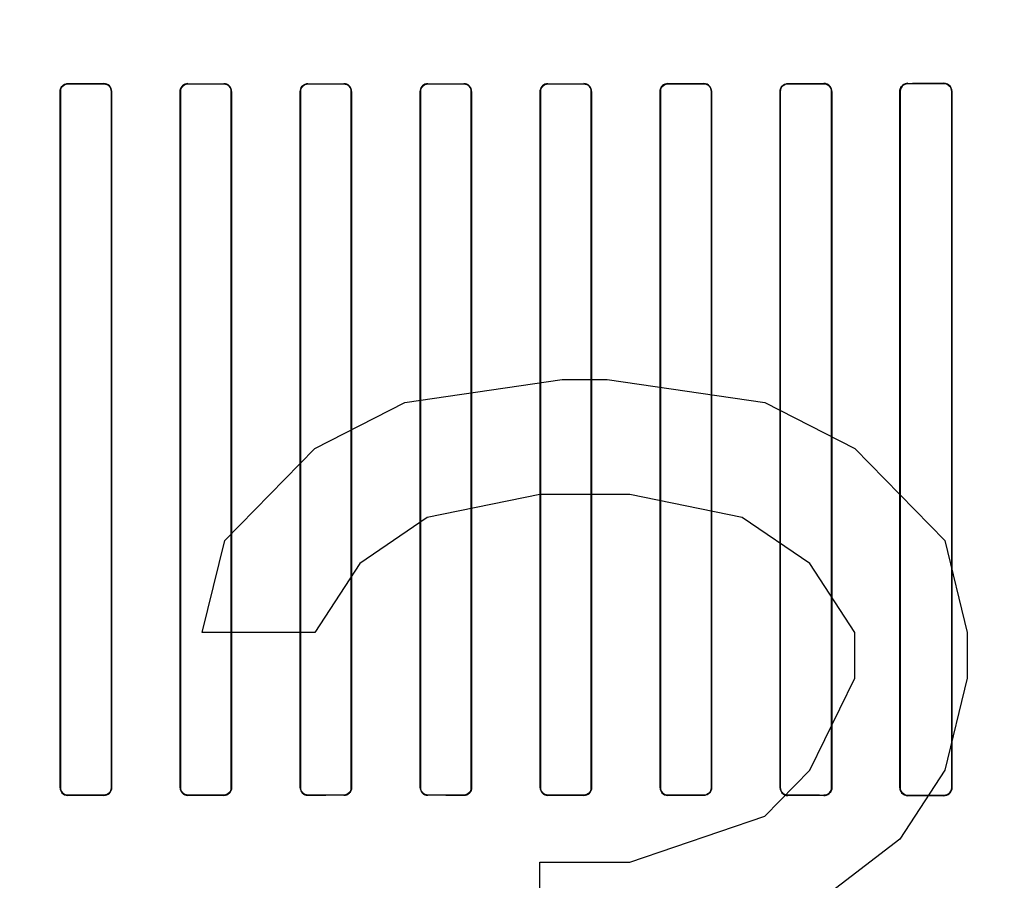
# Model space of a CAD drawing. Header units: millimetres. Extents: x 0 to 297, y 0 to 210.
# Tile 429 of 499: x 242.446 to 242.733, y 157.523 to 157.774. Entities that reach past the tile are written whole.
import ezdxf

# ---------------------------------------------------------------- set-up
doc = ezdxf.new("R2010")
doc.units = ezdxf.units.MM
doc.header["$LTSCALE"] = 16.335
doc.layers.get('0').update_dxf_attribs({"linetype": 'CONTINUOUS'})
for name, color, linetype in [('AXES_REF', 7, 'CONTINUOUS'), ('INTFCLR_1', 7, 'CONTINUOUS'), ('INTFCLR_72935', 7, 'CONTINUOUS')]:
    doc.layers.add(name, color=color, linetype=linetype)

msp = doc.modelspace()

# ---------------------------------------------------------------- linework, layer by layer
at = {"color": 7, "linetype": 'Continuous'}
for p, q in [((242.5586, 157.66226), (242.60454, 157.66896)), ((242.60454, 157.66896), (242.61766, 157.66896)), ((242.61766, 157.66896), (242.6636, 157.66226)), ((242.53235, 157.64886), (242.5586, 157.66226)), ((242.6636, 157.66226), (242.68985, 157.64886)), ((242.5061, 157.62205), (242.53235, 157.64886)), ((242.68985, 157.64886), (242.7161, 157.62205)), ((242.59797, 157.63545), (242.56516, 157.62875)), ((242.62422, 157.63545), (242.59797, 157.63545)), ((242.65704, 157.62875), (242.62422, 157.63545)), ((242.56516, 157.62875), (242.54547, 157.61535)), ((242.67672, 157.61535), (242.65704, 157.62875)), ((242.49954, 157.59524), (242.5061, 157.62205)), ((242.7161, 157.62205), (242.72266, 157.59524)), ((242.54547, 157.61535), (242.53235, 157.59524)), ((242.68985, 157.59524), (242.67672, 157.61535)), ((242.53235, 157.59524), (242.49954, 157.59524)), ((242.68985, 157.58184), (242.68985, 157.59524)), ((242.72266, 157.59524), (242.72266, 157.58184)), ((242.67672, 157.55503), (242.68985, 157.58184)), ((242.72266, 157.58184), (242.7161, 157.55503)), ((242.6636, 157.54162), (242.67672, 157.55503)), ((242.7161, 157.55503), (242.70297, 157.53492)), ((242.62422, 157.52822), (242.6636, 157.54162)), ((242.70297, 157.53492), (242.67672, 157.51482)), ((242.59797, 157.50141), (242.59797, 157.52822)), ((242.59797, 157.52822), (242.62422, 157.52822))]:
    msp.add_line(p, q, dxfattribs=at)
for radius in [6.78708, 6.7865, 6.74304]:
    msp.add_circle((241.48891, 154.71146), radius, dxfattribs=at)
for radius, start, end in [(6.72, 278.277129, 261.722871), (6.874, 113.082692, 346.830891)]:
    msp.add_arc((241.48891, 154.71146), radius, start, end, dxfattribs=at)
at = {"layer": 'AXES_REF', "color": 9, "linetype": 'Continuous'}
msp.add_circle((241.48891, 154.71146), 4.15, dxfattribs=at)
msp.add_arc((241.48891, 154.71146), 6.19116, 94.411812, 85.588188, dxfattribs=at)
at = {"layer": 'INTFCLR_1', "color": 9, "linetype": 'Continuous'}
for p, q in [((242.46036, 157.75515), (242.46036, 157.75522)), ((242.47086, 157.75521), (242.47086, 157.75514)), ((242.49536, 157.75512), (242.49536, 157.7552)), ((242.50586, 157.75519), (242.50586, 157.75512)), ((242.53036, 157.75511), (242.53036, 157.75518)), ((242.54086, 157.75518), (242.54086, 157.75511)), ((242.56536, 157.75511), (242.56536, 157.75518)), ((242.57586, 157.75518), (242.57586, 157.75511)), ((242.60036, 157.75512), (242.60036, 157.75519)), ((242.61086, 157.7552), (242.61086, 157.75512)), ((242.63536, 157.75514), (242.63536, 157.75521)), ((242.64586, 157.75522), (242.64586, 157.75515)), ((242.67036, 157.75517), (242.67036, 157.75525)), ((242.68086, 157.75526), (242.68086, 157.75518)), ((242.70536, 157.75522), (242.70536, 157.7553)), ((242.71586, 157.75531), (242.71586, 157.75523)), ((242.45809, 157.75295), (242.45816, 157.75295)), ((242.47304, 157.75295), (242.47311, 157.75295)), ((242.49311, 157.75295), (242.49319, 157.75295)), ((242.50802, 157.75295), (242.50809, 157.75295)), ((242.52813, 157.75295), (242.5282, 157.75295)), ((242.54301, 157.75295), (242.54308, 157.75295)), ((242.56313, 157.75295), (242.5632, 157.75295)), ((242.57801, 157.75295), (242.57809, 157.75295)), ((242.59812, 157.75295), (242.5982, 157.75295)), ((242.61303, 157.75295), (242.6131, 157.75295)), ((242.6331, 157.75295), (242.63318, 157.75295)), ((242.64805, 157.75295), (242.64813, 157.75295)), ((242.66807, 157.75295), (242.66814, 157.75295)), ((242.68309, 157.75295), (242.68317, 157.75295)), ((242.70302, 157.75295), (242.7031, 157.75295)), ((242.71814, 157.75295), (242.71822, 157.75295)), ((242.45816, 157.54995), (242.45809, 157.54995)), ((242.47311, 157.54995), (242.47304, 157.54995)), ((242.49319, 157.54995), (242.49311, 157.54995)), ((242.50809, 157.54995), (242.50802, 157.54995)), ((242.5282, 157.54995), (242.52813, 157.54995)), ((242.54308, 157.54995), (242.54301, 157.54995)), ((242.5632, 157.54995), (242.56313, 157.54995)), ((242.57809, 157.54995), (242.57801, 157.54995)), ((242.5982, 157.54995), (242.59812, 157.54995)), ((242.6131, 157.54995), (242.61303, 157.54995)), ((242.63318, 157.54995), (242.6331, 157.54995)), ((242.64813, 157.54995), (242.64805, 157.54995)), ((242.66814, 157.54995), (242.66807, 157.54995)), ((242.68317, 157.54995), (242.68309, 157.54995)), ((242.7031, 157.54995), (242.70302, 157.54995)), ((242.71822, 157.54995), (242.71814, 157.54995)), ((242.46036, 157.54769), (242.46036, 157.54776)), ((242.47086, 157.54777), (242.47086, 157.5477)), ((242.49536, 157.54771), (242.49536, 157.54779)), ((242.50586, 157.54779), (242.50586, 157.54772)), ((242.53036, 157.54773), (242.53036, 157.5478)), ((242.54086, 157.5478), (242.54086, 157.54773)), ((242.56536, 157.54773), (242.56536, 157.5478)), ((242.57586, 157.5478), (242.57586, 157.54773)), ((242.60036, 157.54772), (242.60036, 157.54779)), ((242.61086, 157.54779), (242.61086, 157.54771)), ((242.63536, 157.5477), (242.63536, 157.54777)), ((242.64586, 157.54776), (242.64586, 157.54769)), ((242.67036, 157.54766), (242.67036, 157.54774)), ((242.68086, 157.54773), (242.68086, 157.54765)), ((242.70536, 157.54761), (242.70536, 157.54769)), ((242.71586, 157.54768), (242.71586, 157.5476))]:
    msp.add_line(p, q, dxfattribs=at)
at = {"layer": 'INTFCLR_1', "color": 6, "linetype": 'Continuous'}
for p, q in [((242.45809, 157.75295), (242.45809, 157.54995)), ((242.45816, 157.75295), (242.45816, 157.54995)), ((242.47304, 157.54995), (242.47304, 157.75295)), ((242.47311, 157.54995), (242.47311, 157.75295)), ((242.49311, 157.75295), (242.49311, 157.54995)), ((242.49319, 157.75295), (242.49319, 157.54995)), ((242.50802, 157.54995), (242.50802, 157.75295)), ((242.50809, 157.54995), (242.50809, 157.75295)), ((242.52813, 157.75295), (242.52813, 157.54995)), ((242.5282, 157.75295), (242.5282, 157.54995)), ((242.54301, 157.54995), (242.54301, 157.75295)), ((242.54308, 157.54995), (242.54308, 157.75295)), ((242.56313, 157.75295), (242.56313, 157.54995)), ((242.5632, 157.75295), (242.5632, 157.54995)), ((242.57801, 157.54995), (242.57801, 157.75295)), ((242.57809, 157.54995), (242.57809, 157.75295)), ((242.59812, 157.75295), (242.59812, 157.54995)), ((242.5982, 157.75295), (242.5982, 157.54995)), ((242.61303, 157.54995), (242.61303, 157.75295)), ((242.6131, 157.54995), (242.6131, 157.75295)), ((242.6331, 157.75295), (242.6331, 157.54995)), ((242.63318, 157.75295), (242.63318, 157.54995)), ((242.64805, 157.54995), (242.64805, 157.75295)), ((242.64813, 157.54995), (242.64813, 157.75295)), ((242.66807, 157.75295), (242.66807, 157.54995)), ((242.66814, 157.75295), (242.66814, 157.54995)), ((242.68309, 157.54995), (242.68309, 157.75295)), ((242.68317, 157.54995), (242.68317, 157.75295)), ((242.70302, 157.75295), (242.70302, 157.54995)), ((242.7031, 157.75295), (242.7031, 157.54995)), ((242.71814, 157.54995), (242.71814, 157.75295)), ((242.71822, 157.54995), (242.71822, 157.75295))]:
    msp.add_line(p, q, dxfattribs=at)
for centre, major_axis, start_param, end_param in [((242.55311, 157.75645), (0.36509, 0), -1.827661, -1.798036), ((242.55311, 157.75645), (0.38609, 0), -1.8134, -1.785477), ((242.55311, 157.75645), (0.36509, 0), -1.729645, -1.700582), ((242.55311, 157.75645), (0.38609, 0), -1.720938, -1.693486), ((242.55311, 157.75645), (0.36509, 0), -1.633151, -1.604356), ((242.55311, 157.75645), (0.38609, 0), -1.629755, -1.60253), ((242.55311, 157.75645), (0.36509, 0), -1.537236, -1.508442), ((242.55311, 157.75645), (0.38609, 0), -1.539062, -1.511838), ((242.55311, 157.75645), (0.36509, 0), -1.441011, -1.411947), ((242.55311, 157.75645), (0.38609, 0), -1.448107, -1.420655), ((242.55311, 157.75645), (0.36509, 0), -1.343557, -1.313932), ((242.55311, 157.75645), (0.38609, 0), -1.356116, -1.328192), ((242.55311, 157.75645), (0.36509, 0), -1.243846, -1.213314), ((242.55311, 157.75645), (0.38609, 0), -1.262235, -1.233556), ((242.55311, 157.75645), (0.36509, 0), -1.140627, -1.108745), ((242.55311, 157.75645), (0.38609, 0), -1.165445, -1.135656), ((242.55311, 157.54645), (0.38609, 0), 1.785477, 1.8134), ((242.55311, 157.54645), (0.36509, 0), 1.798036, 1.827661), ((242.55311, 157.54645), (0.38609, 0), 1.693486, 1.720938), ((242.55311, 157.54645), (0.36509, 0), 1.700582, 1.729645), ((242.55311, 157.54645), (0.38609, 0), 1.60253, 1.629755), ((242.55311, 157.54645), (0.36509, 0), 1.604356, 1.633151), ((242.55311, 157.54645), (0.38609, 0), 1.511838, 1.539062), ((242.55311, 157.54645), (0.36509, 0), 1.508442, 1.537236), ((242.55311, 157.54645), (0.38609, 0), 1.420655, 1.448107), ((242.55311, 157.54645), (0.36509, 0), 1.411947, 1.441011), ((242.55311, 157.54645), (0.38609, 0), 1.328192, 1.356116), ((242.55311, 157.54645), (0.36509, 0), 1.313932, 1.343557), ((242.55311, 157.54645), (0.38609, 0), 1.233556, 1.262235), ((242.55311, 157.54645), (0.36509, 0), 1.213314, 1.243846), ((242.55311, 157.54645), (0.38609, 0), 1.135656, 1.165445), ((242.55311, 157.54645), (0.36509, 0), 1.108745, 1.140627)]:
    msp.add_ellipse(centre, major_axis=major_axis, ratio=0.003491, start_param=start_param, end_param=end_param, dxfattribs=at)
for points, knots in [([(242.45809, 157.75295), (242.45809, 157.75347), (242.4585, 157.75467), (242.45972, 157.75522), (242.46036, 157.75522)], [0, 0, 0, 0, 0.448932, 1, 1, 1, 1]), ([(242.46036, 157.75515), (242.45979, 157.75515), (242.45862, 157.75467), (242.45816, 157.75351), (242.45816, 157.75295)], [0, 0, 0, 0, 0.506253, 1, 1, 1, 1]), ([(242.47311, 157.75295), (242.47311, 157.75353), (242.47264, 157.75473), (242.47144, 157.75521), (242.47086, 157.75521)], [0, 0, 0, 0, 0.496562, 1, 1, 1, 1]), ([(242.47304, 157.75295), (242.47304, 157.75346), (242.47264, 157.75461), (242.47147, 157.75514), (242.47086, 157.75514)], [0, 0, 0, 0, 0.450447, 1, 1, 1, 1]), ([(242.49311, 157.75295), (242.49311, 157.75347), (242.49353, 157.75466), (242.49473, 157.7552), (242.49536, 157.7552)], [0, 0, 0, 0, 0.453611, 1, 1, 1, 1]), ([(242.49536, 157.75512), (242.4948, 157.75512), (242.49365, 157.75466), (242.49319, 157.7535), (242.49319, 157.75295)], [0, 0, 0, 0, 0.502969, 1, 1, 1, 1]), ([(242.50809, 157.75295), (242.50809, 157.75352), (242.50762, 157.75471), (242.50643, 157.75519), (242.50586, 157.75519)], [0, 0, 0, 0, 0.499537, 1, 1, 1, 1]), ([(242.50802, 157.75295), (242.50802, 157.75346), (242.50761, 157.7546), (242.50646, 157.75512), (242.50586, 157.75512)], [0, 0, 0, 0, 0.455659, 1, 1, 1, 1]), ([(242.52813, 157.75295), (242.52813, 157.75348), (242.52855, 157.75465), (242.52974, 157.75518), (242.53036, 157.75518)], [0, 0, 0, 0, 0.459316, 1, 1, 1, 1]), ([(242.53036, 157.75511), (242.52981, 157.75511), (242.52866, 157.75465), (242.5282, 157.7535), (242.5282, 157.75295)], [0, 0, 0, 0, 0.501232, 1, 1, 1, 1]), ([(242.54308, 157.75295), (242.54308, 157.75352), (242.54261, 157.75471), (242.54142, 157.75518), (242.54086, 157.75518)], [0, 0, 0, 0, 0.500819, 1, 1, 1, 1]), ([(242.54301, 157.75295), (242.54301, 157.75345), (242.54261, 157.75459), (242.54146, 157.75511), (242.54086, 157.75511)], [0, 0, 0, 0, 0.453813, 1, 1, 1, 1]), ([(242.56313, 157.75295), (242.56313, 157.75347), (242.56355, 157.75464), (242.56474, 157.75518), (242.56536, 157.75518)], [0, 0, 0, 0, 0.453711, 1, 1, 1, 1]), ([(242.56536, 157.75511), (242.56481, 157.75511), (242.56366, 157.75465), (242.5632, 157.7535), (242.5632, 157.75295)], [0, 0, 0, 0, 0.500961, 1, 1, 1, 1]), ([(242.57809, 157.75295), (242.57809, 157.75352), (242.57761, 157.75471), (242.57642, 157.75518), (242.57586, 157.75518)], [0, 0, 0, 0, 0.500481, 1, 1, 1, 1]), ([(242.57801, 157.75295), (242.57801, 157.75346), (242.5776, 157.7546), (242.57645, 157.75511), (242.57586, 157.75511)], [0, 0, 0, 0, 0.459192, 1, 1, 1, 1]), ([(242.59812, 157.75295), (242.59812, 157.75347), (242.59854, 157.75465), (242.59974, 157.75519), (242.60036, 157.75519)], [0, 0, 0, 0, 0.455466, 1, 1, 1, 1]), ([(242.60036, 157.75512), (242.5998, 157.75512), (242.59865, 157.75465), (242.5982, 157.7535), (242.5982, 157.75295)], [0, 0, 0, 0, 0.502137, 1, 1, 1, 1]), ([(242.6131, 157.75295), (242.6131, 157.75353), (242.61262, 157.75472), (242.61143, 157.7552), (242.61086, 157.7552)], [0, 0, 0, 0, 0.498499, 1, 1, 1, 1]), ([(242.61303, 157.75295), (242.61303, 157.75346), (242.61262, 157.7546), (242.61146, 157.75512), (242.61086, 157.75512)], [0, 0, 0, 0, 0.453787, 1, 1, 1, 1]), ([(242.6331, 157.75295), (242.6331, 157.75347), (242.63352, 157.75466), (242.63472, 157.75521), (242.63536, 157.75521)], [0, 0, 0, 0, 0.449916, 1, 1, 1, 1]), ([(242.63536, 157.75514), (242.63479, 157.75514), (242.63363, 157.75467), (242.63318, 157.75351), (242.63318, 157.75295)], [0, 0, 0, 0, 0.504817, 1, 1, 1, 1]), ([(242.64813, 157.75295), (242.64813, 157.75347), (242.64772, 157.75466), (242.6465, 157.75522), (242.64586, 157.75522)], [0, 0, 0, 0, 0.442115, 1, 1, 1, 1]), ([(242.64805, 157.75295), (242.64805, 157.75346), (242.64765, 157.75461), (242.64647, 157.75515), (242.64586, 157.75515)], [0, 0, 0, 0, 0.449607, 1, 1, 1, 1]), ([(242.66807, 157.75295), (242.66807, 157.75347), (242.66848, 157.75468), (242.66971, 157.75525), (242.67036, 157.75525)], [0, 0, 0, 0, 0.444674, 1, 1, 1, 1]), ([(242.67036, 157.75517), (242.66978, 157.75517), (242.6686, 157.75468), (242.66814, 157.75351), (242.66814, 157.75295)], [0, 0, 0, 0, 0.509133, 1, 1, 1, 1]), ([(242.68317, 157.75295), (242.68317, 157.75347), (242.68276, 157.75468), (242.68152, 157.75526), (242.68086, 157.75526)], [0, 0, 0, 0, 0.436747, 1, 1, 1, 1]), ([(242.68309, 157.75295), (242.68309, 157.75345), (242.68269, 157.75462), (242.6815, 157.75518), (242.68086, 157.75518)], [0, 0, 0, 0, 0.438001, 1, 1, 1, 1]), ([(242.70536, 157.7553), (242.7048, 157.7553), (242.70357, 157.75484), (242.70302, 157.75359), (242.70302, 157.75295)], [0, 0, 0, 0, 0.463766, 1, 1, 1, 1]), ([(242.70536, 157.75522), (242.7049, 157.75522), (242.70373, 157.75487), (242.7031, 157.75365), (242.7031, 157.75295)], [0, 0, 0, 0, 0.393954, 1, 1, 1, 1]), ([(242.71822, 157.75295), (242.71822, 157.75347), (242.71781, 157.75471), (242.71654, 157.75532), (242.71586, 157.75531)], [0, 0, 0, 0, 0.429291, 1, 1, 1, 1]), ([(242.71814, 157.75295), (242.71814, 157.75346), (242.71774, 157.75465), (242.71652, 157.75523), (242.71586, 157.75523)], [0, 0, 0, 0, 0.431437, 1, 1, 1, 1]), ([(242.45809, 157.54995), (242.45809, 157.54944), (242.4585, 157.54825), (242.45971, 157.54769), (242.46036, 157.54769)], [0, 0, 0, 0, 0.442114, 1, 1, 1, 1]), ([(242.45816, 157.54995), (242.45816, 157.54945), (242.45857, 157.5483), (242.45974, 157.54776), (242.46036, 157.54776)], [0, 0, 0, 0, 0.449607, 1, 1, 1, 1]), ([(242.47086, 157.54777), (242.47142, 157.54777), (242.47258, 157.54824), (242.47304, 157.5494), (242.47304, 157.54995)], [0, 0, 0, 0, 0.504817, 1, 1, 1, 1]), ([(242.47311, 157.54995), (242.47311, 157.54944), (242.4727, 157.54825), (242.47149, 157.5477), (242.47086, 157.5477)], [0, 0, 0, 0, 0.449916, 1, 1, 1, 1]), ([(242.49311, 157.54995), (242.49311, 157.54938), (242.49359, 157.54819), (242.49478, 157.54771), (242.49536, 157.54771)], [0, 0, 0, 0, 0.498498, 1, 1, 1, 1]), ([(242.49319, 157.54995), (242.49319, 157.54945), (242.49359, 157.54831), (242.49475, 157.54779), (242.49536, 157.54779)], [0, 0, 0, 0, 0.453787, 1, 1, 1, 1]), ([(242.50586, 157.54779), (242.50641, 157.54779), (242.50756, 157.54826), (242.50802, 157.54941), (242.50802, 157.54995)], [0, 0, 0, 0, 0.502135, 1, 1, 1, 1]), ([(242.50809, 157.54995), (242.50809, 157.54944), (242.50767, 157.54826), (242.50648, 157.54772), (242.50586, 157.54772)], [0, 0, 0, 0, 0.455466, 1, 1, 1, 1]), ([(242.52813, 157.54995), (242.52813, 157.54939), (242.5286, 157.5482), (242.52979, 157.54773), (242.53036, 157.54773)], [0, 0, 0, 0, 0.500481, 1, 1, 1, 1]), ([(242.5282, 157.54995), (242.5282, 157.54945), (242.52861, 157.54831), (242.52976, 157.5478), (242.53036, 157.5478)], [0, 0, 0, 0, 0.459192, 1, 1, 1, 1]), ([(242.54086, 157.5478), (242.54141, 157.5478), (242.54255, 157.54826), (242.54301, 157.54941), (242.54301, 157.54995)], [0, 0, 0, 0, 0.50096, 1, 1, 1, 1]), ([(242.54308, 157.54995), (242.54308, 157.54944), (242.54267, 157.54827), (242.54148, 157.54773), (242.54086, 157.54773)], [0, 0, 0, 0, 0.453711, 1, 1, 1, 1]), ([(242.56313, 157.54995), (242.56313, 157.54939), (242.56361, 157.5482), (242.56479, 157.54773), (242.56536, 157.54773)], [0, 0, 0, 0, 0.500819, 1, 1, 1, 1]), ([(242.5632, 157.54995), (242.5632, 157.54946), (242.5636, 157.54832), (242.56476, 157.5478), (242.56536, 157.5478)], [0, 0, 0, 0, 0.453813, 1, 1, 1, 1]), ([(242.57586, 157.5478), (242.57641, 157.5478), (242.57755, 157.54826), (242.57801, 157.54941), (242.57801, 157.54995)], [0, 0, 0, 0, 0.501233, 1, 1, 1, 1]), ([(242.57809, 157.54995), (242.57809, 157.54943), (242.57766, 157.54826), (242.57647, 157.54773), (242.57586, 157.54773)], [0, 0, 0, 0, 0.459315, 1, 1, 1, 1]), ([(242.59812, 157.54995), (242.59812, 157.54938), (242.5986, 157.5482), (242.59979, 157.54772), (242.60036, 157.54772)], [0, 0, 0, 0, 0.499539, 1, 1, 1, 1]), ([(242.5982, 157.54995), (242.5982, 157.54945), (242.5986, 157.54831), (242.59976, 157.54779), (242.60036, 157.54779)], [0, 0, 0, 0, 0.45566, 1, 1, 1, 1]), ([(242.61086, 157.54779), (242.61141, 157.54779), (242.61257, 157.54825), (242.61303, 157.5494), (242.61303, 157.54995)], [0, 0, 0, 0, 0.502967, 1, 1, 1, 1]), ([(242.6131, 157.54995), (242.6131, 157.54944), (242.61268, 157.54825), (242.61148, 157.54771), (242.61086, 157.54771)], [0, 0, 0, 0, 0.453611, 1, 1, 1, 1]), ([(242.6331, 157.54995), (242.6331, 157.54938), (242.63358, 157.54818), (242.63478, 157.5477), (242.63536, 157.5477)], [0, 0, 0, 0, 0.496563, 1, 1, 1, 1]), ([(242.63318, 157.54995), (242.63318, 157.54945), (242.63358, 157.5483), (242.63475, 157.54777), (242.63536, 157.54777)], [0, 0, 0, 0, 0.450447, 1, 1, 1, 1]), ([(242.64586, 157.54776), (242.64642, 157.54776), (242.64759, 157.54824), (242.64805, 157.5494), (242.64805, 157.54995)], [0, 0, 0, 0, 0.506253, 1, 1, 1, 1]), ([(242.64813, 157.54995), (242.64813, 157.54944), (242.64771, 157.54824), (242.64649, 157.54769), (242.64586, 157.54769)], [0, 0, 0, 0, 0.448931, 1, 1, 1, 1]), ([(242.66807, 157.54995), (242.66807, 157.54944), (242.66847, 157.54824), (242.6697, 157.54766), (242.67036, 157.54766)], [0, 0, 0, 0, 0.439306, 1, 1, 1, 1]), ([(242.66814, 157.54995), (242.66814, 157.54945), (242.66855, 157.54829), (242.66973, 157.54774), (242.67036, 157.54774)], [0, 0, 0, 0, 0.445822, 1, 1, 1, 1]), ([(242.68086, 157.54773), (242.68144, 157.54773), (242.68263, 157.54822), (242.68309, 157.5494), (242.68309, 157.54995)], [0, 0, 0, 0, 0.511255, 1, 1, 1, 1]), ([(242.68086, 157.54765), (242.6814, 157.54765), (242.68262, 157.54808), (242.68317, 157.54932), (242.68317, 157.54995)], [0, 0, 0, 0, 0.459211, 1, 1, 1, 1]), ([(242.70302, 157.54995), (242.70302, 157.54944), (242.70343, 157.54821), (242.70468, 157.54761), (242.70536, 157.54761)], [0, 0, 0, 0, 0.432834, 1, 1, 1, 1]), ([(242.7031, 157.54995), (242.7031, 157.54945), (242.70349, 157.54827), (242.70471, 157.54769), (242.70536, 157.54769)], [0, 0, 0, 0, 0.434514, 1, 1, 1, 1]), ([(242.71586, 157.54768), (242.71632, 157.54768), (242.7175, 157.54803), (242.71814, 157.54926), (242.71814, 157.54995)], [0, 0, 0, 0, 0.396507, 1, 1, 1, 1]), ([(242.71586, 157.5476), (242.71642, 157.54759), (242.71767, 157.54805), (242.71822, 157.54931), (242.71822, 157.54995)], [0, 0, 0, 0, 0.467063, 1, 1, 1, 1])]:
    msp.add_open_spline(points, degree=3, knots=knots, dxfattribs=at)
at = {"layer": 'INTFCLR_72935', "color": 9, "linetype": 'Continuous'}
for p, q in [((242.46036, 157.75522), (242.46036, 157.75515)), ((242.47086, 157.75514), (242.47086, 157.75521)), ((242.49536, 157.7552), (242.49536, 157.75512)), ((242.50586, 157.75512), (242.50586, 157.75519)), ((242.53036, 157.75518), (242.53036, 157.75511)), ((242.54086, 157.75511), (242.54086, 157.75518)), ((242.56536, 157.75518), (242.56536, 157.75511)), ((242.57586, 157.75511), (242.57586, 157.75518)), ((242.60036, 157.75519), (242.60036, 157.75512)), ((242.61086, 157.75512), (242.61086, 157.7552)), ((242.63536, 157.75521), (242.63536, 157.75514)), ((242.64586, 157.75515), (242.64586, 157.75522)), ((242.67036, 157.75525), (242.67036, 157.75517)), ((242.68086, 157.75518), (242.68086, 157.75526)), ((242.70536, 157.7553), (242.70536, 157.75522)), ((242.71586, 157.75523), (242.71586, 157.75531)), ((242.45816, 157.75295), (242.45809, 157.75295)), ((242.47311, 157.75295), (242.47304, 157.75295)), ((242.49319, 157.75295), (242.49311, 157.75295)), ((242.50809, 157.75295), (242.50802, 157.75295)), ((242.5282, 157.75295), (242.52813, 157.75295)), ((242.54308, 157.75295), (242.54301, 157.75295)), ((242.5632, 157.75295), (242.56313, 157.75295)), ((242.57809, 157.75295), (242.57801, 157.75295)), ((242.5982, 157.75295), (242.59812, 157.75295)), ((242.6131, 157.75295), (242.61303, 157.75295)), ((242.63318, 157.75295), (242.6331, 157.75295)), ((242.64813, 157.75295), (242.64805, 157.75295)), ((242.66814, 157.75295), (242.66807, 157.75295)), ((242.68317, 157.75295), (242.68309, 157.75295)), ((242.7031, 157.75295), (242.70302, 157.75295)), ((242.71822, 157.75295), (242.71814, 157.75295)), ((242.45809, 157.54995), (242.45816, 157.54995)), ((242.47304, 157.54995), (242.47311, 157.54995)), ((242.49311, 157.54995), (242.49319, 157.54995)), ((242.50802, 157.54995), (242.50809, 157.54995)), ((242.52813, 157.54995), (242.5282, 157.54995)), ((242.54301, 157.54995), (242.54308, 157.54995)), ((242.56313, 157.54995), (242.5632, 157.54995)), ((242.57801, 157.54995), (242.57809, 157.54995)), ((242.59812, 157.54995), (242.5982, 157.54995)), ((242.61303, 157.54995), (242.6131, 157.54995)), ((242.6331, 157.54995), (242.63318, 157.54995)), ((242.64805, 157.54995), (242.64813, 157.54995)), ((242.66807, 157.54995), (242.66814, 157.54995)), ((242.68309, 157.54995), (242.68317, 157.54995)), ((242.70302, 157.54995), (242.7031, 157.54995)), ((242.71814, 157.54995), (242.71822, 157.54995)), ((242.46036, 157.54776), (242.46036, 157.54769)), ((242.47086, 157.5477), (242.47086, 157.54777)), ((242.49536, 157.54779), (242.49536, 157.54771)), ((242.50586, 157.54772), (242.50586, 157.54779)), ((242.53036, 157.5478), (242.53036, 157.54773)), ((242.54086, 157.54773), (242.54086, 157.5478)), ((242.56536, 157.5478), (242.56536, 157.54773)), ((242.57586, 157.54773), (242.57586, 157.5478)), ((242.60036, 157.54779), (242.60036, 157.54772)), ((242.61086, 157.54771), (242.61086, 157.54779)), ((242.63536, 157.54777), (242.63536, 157.5477)), ((242.64586, 157.54769), (242.64586, 157.54776)), ((242.67036, 157.54774), (242.67036, 157.54766)), ((242.68086, 157.54765), (242.68086, 157.54773)), ((242.70536, 157.54769), (242.70536, 157.54761)), ((242.71586, 157.5476), (242.71586, 157.54768))]:
    msp.add_line(p, q, dxfattribs=at)
at = {"layer": 'INTFCLR_72935', "color": 6, "linetype": 'Continuous'}
for p, q in [((242.45809, 157.54995), (242.45809, 157.75295)), ((242.45816, 157.54995), (242.45816, 157.75295)), ((242.47304, 157.75295), (242.47304, 157.54995)), ((242.47311, 157.75295), (242.47311, 157.54995)), ((242.49311, 157.54995), (242.49311, 157.75295)), ((242.49319, 157.54995), (242.49319, 157.75295)), ((242.50802, 157.75295), (242.50802, 157.54995)), ((242.50809, 157.75295), (242.50809, 157.54995)), ((242.52813, 157.54995), (242.52813, 157.75295)), ((242.5282, 157.54995), (242.5282, 157.75295)), ((242.54301, 157.75295), (242.54301, 157.54995)), ((242.54308, 157.75295), (242.54308, 157.54995)), ((242.56313, 157.54995), (242.56313, 157.75295)), ((242.5632, 157.54995), (242.5632, 157.75295)), ((242.57801, 157.75295), (242.57801, 157.54995)), ((242.57809, 157.75295), (242.57809, 157.54995)), ((242.59812, 157.54995), (242.59812, 157.75295)), ((242.5982, 157.54995), (242.5982, 157.75295)), ((242.61303, 157.75295), (242.61303, 157.54995)), ((242.6131, 157.75295), (242.6131, 157.54995)), ((242.6331, 157.54995), (242.6331, 157.75295)), ((242.63318, 157.54995), (242.63318, 157.75295)), ((242.64805, 157.75295), (242.64805, 157.54995)), ((242.64813, 157.75295), (242.64813, 157.54995)), ((242.66807, 157.54995), (242.66807, 157.75295)), ((242.66814, 157.54995), (242.66814, 157.75295)), ((242.68309, 157.75295), (242.68309, 157.54995)), ((242.68317, 157.75295), (242.68317, 157.54995)), ((242.70302, 157.54995), (242.70302, 157.75295)), ((242.7031, 157.54995), (242.7031, 157.75295)), ((242.71814, 157.75295), (242.71814, 157.54995)), ((242.71822, 157.75295), (242.71822, 157.54995))]:
    msp.add_line(p, q, dxfattribs=at)
for centre, major_axis, start_param, end_param in [((242.55311, 157.75645), (0.36509, 0), -1.827661, -1.798036), ((242.55311, 157.75645), (0.38609, 0), -1.8134, -1.785477), ((242.55311, 157.75645), (0.36509, 0), -1.729645, -1.700582), ((242.55311, 157.75645), (0.38609, 0), -1.720938, -1.693486), ((242.55311, 157.75645), (0.36509, 0), -1.633151, -1.604356), ((242.55311, 157.75645), (0.38609, 0), -1.629755, -1.60253), ((242.55311, 157.75645), (0.36509, 0), -1.537236, -1.508442), ((242.55311, 157.75645), (0.38609, 0), -1.539062, -1.511838), ((242.55311, 157.75645), (0.36509, 0), -1.441011, -1.411947), ((242.55311, 157.75645), (0.38609, 0), -1.448107, -1.420655), ((242.55311, 157.75645), (0.36509, 0), -1.343557, -1.313932), ((242.55311, 157.75645), (0.38609, 0), -1.356116, -1.328192), ((242.55311, 157.75645), (0.36509, 0), -1.243846, -1.213314), ((242.55311, 157.75645), (0.38609, 0), -1.262235, -1.233556), ((242.55311, 157.75645), (0.36509, 0), -1.140627, -1.108745), ((242.55311, 157.75645), (0.38609, 0), -1.165445, -1.135656), ((242.55311, 157.54645), (0.38609, 0), 1.785477, 1.8134), ((242.55311, 157.54645), (0.36509, 0), 1.798036, 1.827661), ((242.55311, 157.54645), (0.38609, 0), 1.693486, 1.720938), ((242.55311, 157.54645), (0.36509, 0), 1.700582, 1.729645), ((242.55311, 157.54645), (0.38609, 0), 1.60253, 1.629755), ((242.55311, 157.54645), (0.36509, 0), 1.604356, 1.633151), ((242.55311, 157.54645), (0.38609, 0), 1.511838, 1.539062), ((242.55311, 157.54645), (0.36509, 0), 1.508442, 1.537236), ((242.55311, 157.54645), (0.38609, 0), 1.420655, 1.448107), ((242.55311, 157.54645), (0.36509, 0), 1.411947, 1.441011), ((242.55311, 157.54645), (0.38609, 0), 1.328192, 1.356116), ((242.55311, 157.54645), (0.36509, 0), 1.313932, 1.343557), ((242.55311, 157.54645), (0.38609, 0), 1.233556, 1.262235), ((242.55311, 157.54645), (0.36509, 0), 1.213314, 1.243846), ((242.55311, 157.54645), (0.38609, 0), 1.135656, 1.165445), ((242.55311, 157.54645), (0.36509, 0), 1.108745, 1.140627)]:
    msp.add_ellipse(centre, major_axis=major_axis, ratio=0.003491, start_param=start_param, end_param=end_param, dxfattribs=at)
for points, knots in [([(242.45809, 157.75295), (242.45809, 157.75347), (242.4585, 157.75466), (242.45971, 157.75522), (242.46036, 157.75522)], [0, 0, 0, 0, 0.442115, 1, 1, 1, 1]), ([(242.45816, 157.75295), (242.45816, 157.75346), (242.45857, 157.75461), (242.45974, 157.75515), (242.46036, 157.75515)], [0, 0, 0, 0, 0.449607, 1, 1, 1, 1]), ([(242.47311, 157.75295), (242.47311, 157.75347), (242.4727, 157.75466), (242.47149, 157.75521), (242.47086, 157.75521)], [0, 0, 0, 0, 0.449916, 1, 1, 1, 1]), ([(242.47086, 157.75514), (242.47142, 157.75514), (242.47258, 157.75466), (242.47304, 157.7535), (242.47304, 157.75295)], [0, 0, 0, 0, 0.508383, 1, 1, 1, 1]), ([(242.49536, 157.7552), (242.49477, 157.7552), (242.49358, 157.75471), (242.49311, 157.75352), (242.49311, 157.75295)], [0, 0, 0, 0, 0.509349, 1, 1, 1, 1]), ([(242.49319, 157.75295), (242.49319, 157.75346), (242.49359, 157.7546), (242.49475, 157.75512), (242.49536, 157.75512)], [0, 0, 0, 0, 0.453787, 1, 1, 1, 1]), ([(242.50809, 157.75295), (242.50809, 157.75347), (242.50767, 157.75465), (242.50648, 157.75519), (242.50586, 157.75519)], [0, 0, 0, 0, 0.455466, 1, 1, 1, 1]), ([(242.50586, 157.75512), (242.50642, 157.75512), (242.50757, 157.75464), (242.50802, 157.7535), (242.50802, 157.75295)], [0, 0, 0, 0, 0.510179, 1, 1, 1, 1]), ([(242.53036, 157.75518), (242.52977, 157.75518), (242.52859, 157.75469), (242.52813, 157.75351), (242.52813, 157.75295)], [0, 0, 0, 0, 0.511746, 1, 1, 1, 1]), ([(242.5282, 157.75295), (242.5282, 157.75346), (242.52861, 157.7546), (242.52976, 157.75511), (242.53036, 157.75511)], [0, 0, 0, 0, 0.459192, 1, 1, 1, 1]), ([(242.54308, 157.75295), (242.54308, 157.75347), (242.54267, 157.75464), (242.54148, 157.75518), (242.54086, 157.75518)], [0, 0, 0, 0, 0.453711, 1, 1, 1, 1]), ([(242.54086, 157.75511), (242.54141, 157.75511), (242.54256, 157.75464), (242.54301, 157.7535), (242.54301, 157.75295)], [0, 0, 0, 0, 0.506381, 1, 1, 1, 1]), ([(242.56536, 157.75518), (242.56478, 157.75518), (242.5636, 157.7547), (242.56313, 157.75352), (242.56313, 157.75295)], [0, 0, 0, 0, 0.506297, 1, 1, 1, 1]), ([(242.5632, 157.75295), (242.5632, 157.75345), (242.5636, 157.75459), (242.56476, 157.75511), (242.56536, 157.75511)], [0, 0, 0, 0, 0.453813, 1, 1, 1, 1]), ([(242.57809, 157.75295), (242.57809, 157.75348), (242.57766, 157.75465), (242.57647, 157.75518), (242.57586, 157.75518)], [0, 0, 0, 0, 0.459316, 1, 1, 1, 1]), ([(242.57586, 157.75511), (242.57642, 157.75511), (242.57757, 157.75463), (242.57801, 157.75349), (242.57801, 157.75295)], [0, 0, 0, 0, 0.511587, 1, 1, 1, 1]), ([(242.60036, 157.75519), (242.59977, 157.75519), (242.59858, 157.7547), (242.59812, 157.75351), (242.59812, 157.75295)], [0, 0, 0, 0, 0.510275, 1, 1, 1, 1]), ([(242.5982, 157.75295), (242.5982, 157.75346), (242.5986, 157.7546), (242.59976, 157.75512), (242.60036, 157.75512)], [0, 0, 0, 0, 0.455659, 1, 1, 1, 1]), ([(242.6131, 157.75295), (242.6131, 157.75347), (242.61268, 157.75466), (242.61148, 157.7552), (242.61086, 157.7552)], [0, 0, 0, 0, 0.453611, 1, 1, 1, 1]), ([(242.61086, 157.75512), (242.61142, 157.75512), (242.61257, 157.75465), (242.61303, 157.7535), (242.61303, 157.75295)], [0, 0, 0, 0, 0.509046, 1, 1, 1, 1]), ([(242.63536, 157.75521), (242.63477, 157.75521), (242.63357, 157.75472), (242.6331, 157.75352), (242.6331, 157.75295)], [0, 0, 0, 0, 0.508852, 1, 1, 1, 1]), ([(242.63318, 157.75295), (242.63318, 157.75346), (242.63358, 157.75461), (242.63475, 157.75514), (242.63536, 157.75514)], [0, 0, 0, 0, 0.450447, 1, 1, 1, 1]), ([(242.64813, 157.75295), (242.64813, 157.75347), (242.64771, 157.75467), (242.64649, 157.75522), (242.64586, 157.75522)], [0, 0, 0, 0, 0.448932, 1, 1, 1, 1]), ([(242.64586, 157.75515), (242.64643, 157.75515), (242.6476, 157.75466), (242.64805, 157.7535), (242.64805, 157.75295)], [0, 0, 0, 0, 0.512263, 1, 1, 1, 1]), ([(242.66807, 157.75295), (242.66807, 157.75347), (242.66847, 157.75467), (242.6697, 157.75525), (242.67036, 157.75525)], [0, 0, 0, 0, 0.439306, 1, 1, 1, 1]), ([(242.66814, 157.75295), (242.66814, 157.75346), (242.66855, 157.75462), (242.66973, 157.75517), (242.67036, 157.75517)], [0, 0, 0, 0, 0.445822, 1, 1, 1, 1]), ([(242.68317, 157.75295), (242.68317, 157.75348), (242.68275, 157.75469), (242.68151, 157.75526), (242.68086, 157.75526)], [0, 0, 0, 0, 0.443145, 1, 1, 1, 1]), ([(242.68086, 157.75518), (242.68131, 157.75518), (242.68247, 157.75484), (242.68309, 157.75364), (242.68309, 157.75295)], [0, 0, 0, 0, 0.397668, 1, 1, 1, 1]), ([(242.70302, 157.75295), (242.70302, 157.75347), (242.70343, 157.7547), (242.70468, 157.7553), (242.70536, 157.7553)], [0, 0, 0, 0, 0.432833, 1, 1, 1, 1]), ([(242.7031, 157.75295), (242.7031, 157.75346), (242.7035, 157.75465), (242.70471, 157.75522), (242.70536, 157.75522)], [0, 0, 0, 0, 0.438506, 1, 1, 1, 1]), ([(242.71822, 157.75295), (242.71822, 157.75348), (242.71781, 157.75472), (242.71654, 157.75532), (242.71586, 157.75531)], [0, 0, 0, 0, 0.434167, 1, 1, 1, 1]), ([(242.71586, 157.75523), (242.71633, 157.75523), (242.71752, 157.75487), (242.71814, 157.75365), (242.71814, 157.75295)], [0, 0, 0, 0, 0.404563, 1, 1, 1, 1]), ([(242.45809, 157.54995), (242.45809, 157.54944), (242.4585, 157.54824), (242.45972, 157.54769), (242.46036, 157.54769)], [0, 0, 0, 0, 0.448931, 1, 1, 1, 1]), ([(242.46036, 157.54776), (242.45978, 157.54776), (242.45862, 157.54825), (242.45816, 157.54941), (242.45816, 157.54995)], [0, 0, 0, 0, 0.512262, 1, 1, 1, 1]), ([(242.47304, 157.54995), (242.47304, 157.54945), (242.47264, 157.5483), (242.47147, 157.54777), (242.47086, 157.54777)], [0, 0, 0, 0, 0.450447, 1, 1, 1, 1]), ([(242.47086, 157.5477), (242.47144, 157.5477), (242.47264, 157.54819), (242.47311, 157.54939), (242.47311, 157.54995)], [0, 0, 0, 0, 0.508852, 1, 1, 1, 1]), ([(242.49311, 157.54995), (242.49311, 157.54944), (242.49353, 157.54825), (242.49473, 157.54771), (242.49536, 157.54771)], [0, 0, 0, 0, 0.453611, 1, 1, 1, 1]), ([(242.49536, 157.54779), (242.49479, 157.54779), (242.49364, 157.54826), (242.49319, 157.54941), (242.49319, 157.54995)], [0, 0, 0, 0, 0.509046, 1, 1, 1, 1]), ([(242.50802, 157.54995), (242.50802, 157.54945), (242.50761, 157.54831), (242.50646, 157.54779), (242.50586, 157.54779)], [0, 0, 0, 0, 0.45566, 1, 1, 1, 1]), ([(242.50586, 157.54772), (242.50644, 157.54772), (242.50763, 157.54821), (242.50809, 157.5494), (242.50809, 157.54995)], [0, 0, 0, 0, 0.510275, 1, 1, 1, 1]), ([(242.52813, 157.54995), (242.52813, 157.54943), (242.52855, 157.54826), (242.52974, 157.54773), (242.53036, 157.54773)], [0, 0, 0, 0, 0.459315, 1, 1, 1, 1]), ([(242.53036, 157.5478), (242.52979, 157.5478), (242.52865, 157.54827), (242.5282, 157.54942), (242.5282, 157.54995)], [0, 0, 0, 0, 0.511586, 1, 1, 1, 1]), ([(242.54301, 157.54995), (242.54301, 157.54946), (242.54261, 157.54832), (242.54146, 157.5478), (242.54086, 157.5478)], [0, 0, 0, 0, 0.453813, 1, 1, 1, 1]), ([(242.54086, 157.54773), (242.54143, 157.54773), (242.54262, 157.54821), (242.54308, 157.54939), (242.54308, 157.54995)], [0, 0, 0, 0, 0.506297, 1, 1, 1, 1]), ([(242.56313, 157.54995), (242.56313, 157.54944), (242.56355, 157.54827), (242.56474, 157.54773), (242.56536, 157.54773)], [0, 0, 0, 0, 0.453711, 1, 1, 1, 1]), ([(242.56536, 157.5478), (242.5648, 157.5478), (242.56365, 157.54827), (242.5632, 157.54941), (242.5632, 157.54995)], [0, 0, 0, 0, 0.506381, 1, 1, 1, 1]), ([(242.57801, 157.54995), (242.57801, 157.54945), (242.5776, 157.54831), (242.57645, 157.5478), (242.57586, 157.5478)], [0, 0, 0, 0, 0.459192, 1, 1, 1, 1]), ([(242.57586, 157.54773), (242.57644, 157.54773), (242.57763, 157.54822), (242.57809, 157.5494), (242.57809, 157.54995)], [0, 0, 0, 0, 0.511746, 1, 1, 1, 1]), ([(242.59812, 157.54995), (242.59812, 157.54944), (242.59854, 157.54826), (242.59974, 157.54772), (242.60036, 157.54772)], [0, 0, 0, 0, 0.455466, 1, 1, 1, 1]), ([(242.60036, 157.54779), (242.59979, 157.54779), (242.59864, 157.54827), (242.5982, 157.54941), (242.5982, 157.54995)], [0, 0, 0, 0, 0.510179, 1, 1, 1, 1]), ([(242.61303, 157.54995), (242.61303, 157.54945), (242.61262, 157.54831), (242.61146, 157.54779), (242.61086, 157.54779)], [0, 0, 0, 0, 0.453787, 1, 1, 1, 1]), ([(242.61086, 157.54771), (242.61144, 157.54771), (242.61263, 157.5482), (242.6131, 157.54939), (242.6131, 157.54995)], [0, 0, 0, 0, 0.509349, 1, 1, 1, 1]), ([(242.6331, 157.54995), (242.6331, 157.54944), (242.63352, 157.54825), (242.63472, 157.5477), (242.63536, 157.5477)], [0, 0, 0, 0, 0.449916, 1, 1, 1, 1]), ([(242.63536, 157.54777), (242.63479, 157.54777), (242.63363, 157.54825), (242.63318, 157.54941), (242.63318, 157.54995)], [0, 0, 0, 0, 0.508383, 1, 1, 1, 1]), ([(242.64813, 157.54995), (242.64813, 157.54944), (242.64772, 157.54825), (242.6465, 157.54769), (242.64586, 157.54769)], [0, 0, 0, 0, 0.442114, 1, 1, 1, 1]), ([(242.64805, 157.54995), (242.64805, 157.54945), (242.64765, 157.5483), (242.64647, 157.54776), (242.64586, 157.54776)], [0, 0, 0, 0, 0.449607, 1, 1, 1, 1]), ([(242.66807, 157.54995), (242.66807, 157.54944), (242.66848, 157.54823), (242.66971, 157.54766), (242.67036, 157.54766)], [0, 0, 0, 0, 0.444674, 1, 1, 1, 1]), ([(242.67036, 157.54774), (242.66978, 157.54774), (242.6686, 157.54823), (242.66814, 157.5494), (242.66814, 157.54995)], [0, 0, 0, 0, 0.512923, 1, 1, 1, 1]), ([(242.68317, 157.54995), (242.68317, 157.54944), (242.68276, 157.54823), (242.68152, 157.54765), (242.68086, 157.54765)], [0, 0, 0, 0, 0.436745, 1, 1, 1, 1]), ([(242.68309, 157.54995), (242.68309, 157.54945), (242.68268, 157.54828), (242.68149, 157.54773), (242.68086, 157.54773)], [0, 0, 0, 0, 0.443691, 1, 1, 1, 1]), ([(242.70302, 157.54995), (242.70302, 157.54943), (242.70343, 157.54821), (242.70468, 157.54761), (242.70536, 157.54761)], [0, 0, 0, 0, 0.43647, 1, 1, 1, 1]), ([(242.70536, 157.54769), (242.7049, 157.54769), (242.70372, 157.54805), (242.7031, 157.54927), (242.7031, 157.54995)], [0, 0, 0, 0, 0.400765, 1, 1, 1, 1]), ([(242.71822, 157.54995), (242.71822, 157.54944), (242.71781, 157.5482), (242.71654, 157.54759), (242.71586, 157.5476)], [0, 0, 0, 0, 0.42929, 1, 1, 1, 1]), ([(242.71814, 157.54995), (242.71814, 157.54945), (242.71774, 157.54825), (242.71651, 157.54768), (242.71586, 157.54768)], [0, 0, 0, 0, 0.436653, 1, 1, 1, 1])]:
    msp.add_open_spline(points, degree=3, knots=knots, dxfattribs=at)

doc.saveas('drawing.dxf')
